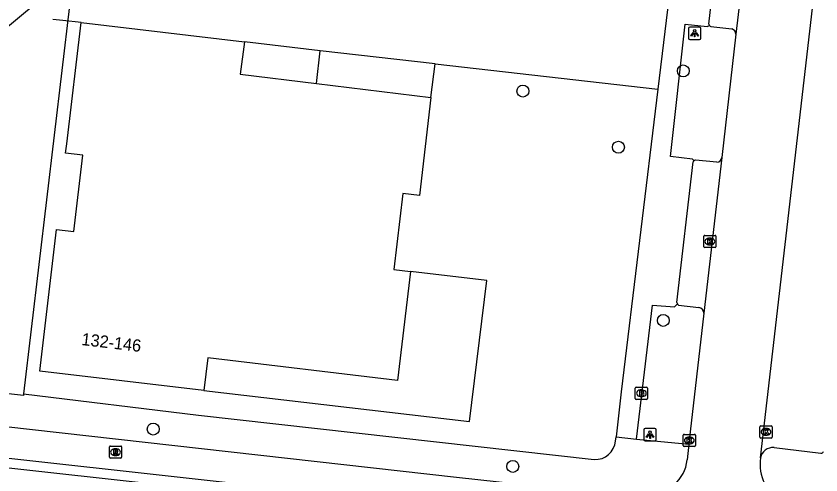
# Model space of a CAD drawing. Extents: x 162026 to 163499, y 387297 to 388169.
# Drawn here: x 162136.4 to 162202.4, y 387437.9 to 387475.6 of the extents above; entities that cross this region are included whole.
import ezdxf

# ---------------------------------------------------------------- set-up
doc = ezdxf.new("R2010")
doc.units = 0
for name, color, linetype in [('IMGEO_Boom', 7, 'Continuous'), ('IMGEO_Brandkraan', 7, 'Continuous'), ('IMGEO_Fietspad_gesloten', 7, 'Continuous'), ('IMGEO_Groenvoorziening', 7, 'Continuous'), ('IMGEO_Hek', 7, 'Continuous'), ('IMGEO_Kolk', 7, 'Continuous'), ('IMGEO_Lichtpunt', 7, 'Continuous'), ('IMGEO_Muur', 7, 'Continuous'), ('IMGEO_Pand', 7, 'Continuous'), ('IMGEO_Pand_nummerreeks', 7, 'Continuous'), ('IMGEO_Pand_overbouw', 7, 'Continuous'), ('IMGEO_Parkeervlak_open', 7, 'Continuous'), ('IMGEO_Rijbaan_lokaal_gesloten', 7, 'Continuous'), ('IMGEO_Rijbaan_lokaal_open', 7, 'Continuous'), ('IMGEO_Rioolput', 7, 'Continuous'), ('IMGEO_Voetpad_open', 7, 'Continuous')]:
    doc.layers.add(name, color=color, linetype=linetype)

msp = doc.modelspace()

# ---------------------------------------------------------------- linework, layer by layer
at = {"layer": 'IMGEO_Boom'}
for centre in [(162191.112, 387471.076), (162177.956, 387469.421), (162185.791, 387464.817), (162189.473, 387450.614), (162147.647, 387441.695), (162177.132, 387438.633)]:
    msp.add_circle(centre, 0.489, dxfattribs=at)
at = {"layer": 'IMGEO_Brandkraan'}
for p, q in [((162187.178, 387444.207), (162187.178, 387445.059)), ((162187.253, 387445.133), (162188.105, 387445.133)), ((162188.179, 387445.059), (162188.179, 387444.207)), ((162187.689, 387444.353), (162187.664, 387444.353)), ((162187.666, 387444.913), (162187.691, 387444.913)), ((162188.105, 387444.133), (162187.253, 387444.133))]:
    msp.add_line(p, q, dxfattribs=at)
for points in [[(162187.178, 387444.207), (162187.178, 387445.059)], [(162187.253, 387445.133), (162188.105, 387445.133)], [(162188.179, 387445.059), (162188.179, 387444.207)], [(162187.526, 387444.833), (162187.526, 387444.433), (162187.739, 387444.433)], [(162187.757, 387444.833), (162187.526, 387444.833)], [(162187.705, 387444.752), (162187.651, 387444.752), (162187.651, 387444.676)], [(162187.651, 387444.676), (162187.704, 387444.676)], [(162187.713, 387444.6), (162187.651, 387444.6), (162187.651, 387444.519)], [(162187.651, 387444.519), (162187.713, 387444.519)], [(162188.105, 387444.133), (162187.253, 387444.133)]]:
    msp.add_lwpolyline(points, dxfattribs=at)
for centre, radius, start, end in [((162187.255, 387445.057), 0.0765, 91.55205, 178.44795), ((162187.255, 387445.057), 0.0765, 91.55205, 178.44795), ((162188.103, 387445.057), 0.0765, 1.55205, 88.44795), ((162188.103, 387445.057), 0.0765, 1.55205, 88.44795), ((162187.706, 387444.714), 0.0379, 267.82845, 90.93552), ((162187.714, 387444.559), 0.0404, 269.87594, 90.50774), ((162187.745, 387444.684), 0.251, 268.66757, 293.53466), ((162187.761, 387444.688), 0.145, 59.4692, 91.53667), ((162187.786, 387444.735), 0.0922, 285.51372, 58.15012), ((162187.791, 387444.543), 0.105, 301.31148, 78.98903), ((162187.255, 387444.209), 0.0765, 181.55205, 268.44795), ((162187.255, 387444.209), 0.0765, 181.55205, 268.44795), ((162188.103, 387444.209), 0.0765, 271.55205, 358.44795), ((162188.103, 387444.209), 0.0765, 271.55205, 358.44795)]:
    msp.add_arc(centre, radius, start, end, dxfattribs=at)
for centre, major_axis, ratio, start_param, end_param in [((162187.665, 387444.633), (-0.387, 0.002), 0.722429, 4.712389, 7.853982), ((162187.69, 387444.633), (-0.39, 0.002), 0.717154, 1.570796, 4.712389)]:
    msp.add_ellipse(centre, major_axis=major_axis, ratio=ratio, start_param=start_param, end_param=end_param, dxfattribs=at)
at = {"layer": 'IMGEO_Fietspad_gesloten'}
for points in [[(162102.95, 387445.564), (162172.524, 387437.752), (162179.508, 387436.995), (162185.523, 387436.555), (162187.055, 387436.451), (162188.258, 387436.351)], [(162098.738, 387443.599), (162099.123, 387443.677), (162100.125, 387443.584), (162100.105, 387443.368), (162114.071, 387441.73), (162182.412, 387434.134), (162182.426, 387434.32), (162183.642, 387434.22)]]:
    msp.add_lwpolyline(points, dxfattribs=at)
at = {"layer": 'IMGEO_Groenvoorziening'}
for points in [[(162139.742, 387478.052), (162128.773, 387468.927)], [(162140.792, 387476.423), (162137.012, 387444.595)]]:
    msp.add_lwpolyline(points, dxfattribs=at)
at = {"layer": 'IMGEO_Hek'}
for points in [[(162170.754, 387471.655), (162161.327, 387472.723)], [(162170.425, 387468.895), (162170.754, 387471.655)]]:
    msp.add_lwpolyline(points, dxfattribs=at)
at = {"layer": 'IMGEO_Kolk'}
for p, q in [((162192.79, 387456.658), (162192.79, 387457.51)), ((162192.865, 387457.584), (162193.717, 387457.584)), ((162193.791, 387457.51), (162193.791, 387456.658)), ((162193.278, 387457.364), (162193.303, 387457.364)), ((162193.717, 387456.584), (162192.865, 387456.584)), ((162193.301, 387456.804), (162193.276, 387456.804)), ((162197.389, 387441.039), (162197.389, 387441.891)), ((162197.464, 387441.965), (162198.316, 387441.965)), ((162197.877, 387441.745), (162197.902, 387441.745)), ((162198.39, 387441.891), (162198.39, 387441.039)), ((162191.101, 387440.341), (162191.101, 387441.193)), ((162191.176, 387441.267), (162192.028, 387441.267)), ((162191.589, 387441.047), (162191.614, 387441.047)), ((162192.102, 387441.193), (162192.102, 387440.341)), ((162197.9, 387441.185), (162197.875, 387441.185)), ((162191.612, 387440.487), (162191.587, 387440.487)), ((162198.316, 387440.965), (162197.464, 387440.965)), ((162192.028, 387440.267), (162191.176, 387440.267))]:
    msp.add_line(p, q, dxfattribs=at)
for points in [[(162192.79, 387456.658), (162192.79, 387457.51)], [(162192.865, 387457.584), (162193.717, 387457.584)], [(162193.791, 387457.51), (162193.791, 387456.658)], [(162193.111, 387457.284), (162193.234, 387457.284), (162193.234, 387457.133), (162193.364, 387457.284), (162193.528, 387457.284), (162193.382, 387457.133), (162193.535, 387456.884), (162193.383, 387456.884), (162193.298, 387457.048), (162193.234, 387456.981), (162193.234, 387456.884), (162193.111, 387456.884), (162193.111, 387457.284)], [(162193.717, 387456.584), (162192.865, 387456.584)], [(162197.389, 387441.039), (162197.389, 387441.891)], [(162197.464, 387441.965), (162198.316, 387441.965)], [(162197.71, 387441.665), (162197.833, 387441.665), (162197.833, 387441.514), (162197.963, 387441.665), (162198.127, 387441.665), (162197.981, 387441.514), (162198.134, 387441.265), (162197.982, 387441.265), (162197.897, 387441.429), (162197.833, 387441.362), (162197.833, 387441.265), (162197.71, 387441.265), (162197.71, 387441.665)], [(162198.39, 387441.891), (162198.39, 387441.039)], [(162191.101, 387440.341), (162191.101, 387441.193)], [(162191.176, 387441.267), (162192.028, 387441.267)], [(162192.102, 387441.193), (162192.102, 387440.341)], [(162191.422, 387440.967), (162191.545, 387440.967), (162191.545, 387440.816), (162191.675, 387440.967), (162191.839, 387440.967), (162191.693, 387440.816), (162191.846, 387440.567), (162191.694, 387440.567), (162191.609, 387440.731), (162191.545, 387440.664), (162191.545, 387440.567), (162191.422, 387440.567), (162191.422, 387440.967)], [(162198.316, 387440.965), (162197.464, 387440.965)], [(162192.028, 387440.267), (162191.176, 387440.267)]]:
    msp.add_lwpolyline(points, dxfattribs=at)
for centre, start, end in [((162192.867, 387457.508), 91.55205, 178.44795), ((162192.867, 387457.508), 91.55205, 178.44795), ((162193.715, 387457.508), 1.55205, 88.44795), ((162193.715, 387457.508), 1.55205, 88.44795), ((162192.867, 387456.66), 181.55205, 268.44795), ((162192.867, 387456.66), 181.55205, 268.44795), ((162193.715, 387456.66), 271.55205, 358.44795), ((162193.715, 387456.66), 271.55205, 358.44795), ((162197.466, 387441.889), 91.55205, 178.44795), ((162197.466, 387441.889), 91.55205, 178.44795), ((162198.314, 387441.889), 1.55205, 88.44795), ((162198.314, 387441.889), 1.55205, 88.44795), ((162191.178, 387441.191), 91.55205, 178.44795), ((162191.178, 387441.191), 91.55205, 178.44795), ((162192.026, 387441.191), 1.55205, 88.44795), ((162192.026, 387441.191), 1.55205, 88.44795), ((162197.466, 387441.041), 181.55205, 268.44795), ((162197.466, 387441.041), 181.55205, 268.44795), ((162198.314, 387441.041), 271.55205, 358.44795), ((162198.314, 387441.041), 271.55205, 358.44795), ((162191.178, 387440.343), 181.55205, 268.44795), ((162191.178, 387440.343), 181.55205, 268.44795), ((162192.026, 387440.343), 271.55205, 358.44795), ((162192.026, 387440.343), 271.55205, 358.44795)]:
    msp.add_arc(centre, 0.0765, start, end, dxfattribs=at)
for centre, major_axis, ratio, start_param, end_param in [((162193.277, 387457.084), (-0.387, 0.002), 0.722429, 4.712389, 7.853982), ((162193.302, 387457.084), (-0.39, 0.002), 0.717154, 1.570796, 4.712389), ((162197.876, 387441.465), (-0.387, 0.002), 0.722429, 4.712389, 7.853982), ((162197.901, 387441.465), (-0.39, 0.002), 0.717154, 1.570796, 4.712389), ((162191.588, 387440.767), (-0.387, 0.002), 0.722429, 4.712389, 7.853982), ((162191.613, 387440.767), (-0.39, 0.002), 0.717154, 1.570796, 4.712389)]:
    msp.add_ellipse(centre, major_axis=major_axis, ratio=ratio, start_param=start_param, end_param=end_param, dxfattribs=at)
at = {"layer": 'IMGEO_Lichtpunt'}
for p, q in [((162192.449, 387474.658), (162191.641, 387474.658)), ((162192.449, 387474.658), (162191.641, 387474.658)), ((162191.547, 387474.563), (162191.547, 387473.756)), ((162191.547, 387474.563), (162191.547, 387473.756)), ((162192.543, 387473.756), (162192.543, 387474.563)), ((162192.543, 387473.756), (162192.543, 387474.563)), ((162191.641, 387473.662), (162192.449, 387473.662)), ((162191.641, 387473.662), (162192.449, 387473.662)), ((162187.889, 387441.645), (162187.889, 387440.838)), ((162187.889, 387441.645), (162187.889, 387440.838)), ((162188.791, 387441.74), (162187.983, 387441.74)), ((162188.791, 387441.74), (162187.983, 387441.74)), ((162188.885, 387440.838), (162188.885, 387441.645)), ((162188.885, 387440.838), (162188.885, 387441.645)), ((162187.983, 387440.744), (162188.791, 387440.744)), ((162187.983, 387440.744), (162188.791, 387440.744))]:
    msp.add_line(p, q, dxfattribs=at)
for points in [[(162191.921, 387474.227), (162191.96, 387474.199), (162191.772, 387473.937), (162191.734, 387473.964), (162191.921, 387474.227)], [(162192.023, 387474.179), (162192.07, 387474.179), (162192.07, 387473.857), (162192.023, 387473.857), (162192.023, 387474.179)], [(162192.133, 387474.199), (162192.171, 387474.226), (162192.358, 387473.964), (162192.319, 387473.936), (162192.133, 387474.199)], [(162188.263, 387441.309), (162188.302, 387441.281), (162188.114, 387441.019), (162188.076, 387441.046), (162188.263, 387441.309)], [(162188.365, 387441.261), (162188.412, 387441.261), (162188.412, 387440.939), (162188.365, 387440.939), (162188.365, 387441.261)], [(162188.475, 387441.281), (162188.513, 387441.308), (162188.7, 387441.046), (162188.661, 387441.018), (162188.475, 387441.281)]]:
    msp.add_lwpolyline(points, dxfattribs=at)
for centre in [(162192.046, 387474.361), (162188.388, 387441.443)]:
    msp.add_circle(centre, 0.0994, dxfattribs=at)
for centre, start, end in [((162191.641, 387474.563), 90, 180), ((162191.641, 387474.563), 90, 180), ((162192.449, 387474.563), 0, 90), ((162192.449, 387474.563), 0, 90), ((162191.641, 387473.756), 180, 270), ((162191.641, 387473.756), 180, 270), ((162192.449, 387473.756), 270, 0), ((162192.449, 387473.756), 270, 360), ((162187.983, 387441.645), 90, 180), ((162187.983, 387441.645), 90, 180), ((162188.791, 387441.645), 0, 90), ((162188.791, 387441.645), 0, 90), ((162187.983, 387440.838), 180, 270), ((162187.983, 387440.838), 180, 270), ((162188.791, 387440.838), 270, 0), ((162188.791, 387440.838), 270, 360)]:
    msp.add_arc(centre, 0.0946, start, end, dxfattribs=at)
at = {"layer": 'IMGEO_Muur'}
for points in [[(162140.227, 387475.205), (162139.415, 387475.286)], [(162141.733, 387475.056), (162140.227, 387475.205)], [(162170.754, 387471.655), (162189.03, 387469.585)]]:
    msp.add_lwpolyline(points, dxfattribs=at)
at = {"layer": 'IMGEO_Pand'}
msp.add_lwpolyline([(162155.126, 387473.467), (162154.785, 387470.797), (162161.034, 387470.036), (162170.425, 387468.895), (162169.494, 387460.851), (162168.114, 387461.011), (162167.382, 387454.793), (162168.743, 387454.634), (162167.678, 387445.688), (162152.124, 387447.543), (162151.803, 387444.868), (162138.346, 387446.458), (162139.72, 387458.079), (162141.141, 387457.912), (162141.877, 387464.169), (162140.466, 387464.336), (162140.554, 387465.081), (162141.733, 387475.056), (162155.126, 387473.467)], dxfattribs=at)
at = {"layer": 'IMGEO_Pand_overbouw'}
for points in [[(162155.126, 387473.467), (162154.785, 387470.797), (162161.034, 387470.036), (162161.327, 387472.723)], [(162151.803, 387444.868), (162173.588, 387442.311), (162174.998, 387453.89), (162168.743, 387454.634), (162167.678, 387445.688), (162152.124, 387447.543)]]:
    msp.add_lwpolyline(points, close=True, dxfattribs=at)
at = {"layer": 'IMGEO_Parkeervlak_open'}
for points in [[(162193.378, 387474.706), (162195.09, 387474.523)], [(162193.866, 387463.586), (162192.12, 387463.76)], [(162190.706, 387451.873), (162192.389, 387451.673)]]:
    msp.add_lwpolyline(points, dxfattribs=at)
for centre, radius, start, end in [((162193.457, 387474.952), 0.259, 219.46773, 252.28239), ((162194.948, 387474.06), 0.484, 1.85837, 72.98089), ((162192.132, 387463.541), 0.219, 93.09337, 129.58034), ((162193.833, 387464.038), 0.453, 274.21305, 350.11298), ((162190.872, 387452.115), 0.293, 212.3611, 235.58059), ((162192.343, 387451.228), 0.447, 355.35348, 84.14039)]:
    msp.add_arc(centre, radius, start, end, dxfattribs=at)
at = {"layer": 'IMGEO_Rijbaan_lokaal_gesloten'}
msp.add_lwpolyline([(162183.608, 387433.186), (162116.314, 387440.645), (162098.953, 387442.66)], dxfattribs=at)
at = {"layer": 'IMGEO_Rijbaan_lokaal_open'}
for points in [[(162197.45, 387439.337), (162205.054, 387505.351)], [(162196.909, 387486.803), (162195.432, 387474.076)], [(162195.432, 387474.076), (162194.279, 387463.96)], [(162194.279, 387463.96), (162192.789, 387451.192)], [(162192.789, 387451.192), (162191.602, 387440.767), (162191.559, 387440.459)], [(162191.559, 387440.459), (162191.43, 387439.168)]]:
    msp.add_lwpolyline(points, dxfattribs=at)
for centre, radius, start, end in [((162188.293, 387439.506), 3.155, 269.36114, 353.85435), ((162200.676, 387438.773), 3.274, 170.08964, 245.15991)]:
    msp.add_arc(centre, radius, start, end, dxfattribs=at)
at = {"layer": 'IMGEO_Rioolput'}
for p, q in [((162144.06, 387439.381), (162144.06, 387440.233)), ((162144.135, 387440.307), (162144.987, 387440.307)), ((162144.548, 387440.087), (162144.573, 387440.087)), ((162145.061, 387440.233), (162145.061, 387439.381)), ((162144.987, 387439.307), (162144.135, 387439.307)), ((162144.571, 387439.527), (162144.546, 387439.527))]:
    msp.add_line(p, q, dxfattribs=at)
for points in [[(162144.06, 387439.381), (162144.06, 387440.233)], [(162144.135, 387440.307), (162144.987, 387440.307)], [(162144.649, 387440.005), (162144.397, 387440.007), (162144.397, 387439.607)], [(162144.397, 387439.607), (162144.521, 387439.607), (162144.521, 387439.769), (162144.532, 387439.769)], [(162144.575, 387439.926), (162144.521, 387439.926), (162144.521, 387439.845)], [(162144.521, 387439.845), (162144.573, 387439.845)], [(162144.579, 387439.74), (162144.65, 387439.607), (162144.79, 387439.607), (162144.725, 387439.733)], [(162145.061, 387440.233), (162145.061, 387439.381)], [(162144.987, 387439.307), (162144.135, 387439.307)]]:
    msp.add_lwpolyline(points, dxfattribs=at)
for centre, radius, start, end in [((162144.137, 387440.231), 0.0765, 91.55205, 178.44795), ((162144.137, 387440.231), 0.0765, 91.55205, 178.44795), ((162144.531, 387439.716), 0.0533, 26.02933, 88.69889), ((162144.557, 387440.034), 0.19, 274.7715, 282.96867), ((162144.581, 387439.83), 0.0964, 77.00612, 93.18647), ((162144.595, 387439.887), 0.0378, 276.66336, 79.67722), ((162144.648, 387439.895), 0.109, 350.36119, 89.41601), ((162144.646, 387439.895), 0.112, 277.58423, 350.98172), ((162144.63, 387439.68), 0.108, 29.51342, 73.79051), ((162144.985, 387440.231), 0.0765, 1.55205, 88.44795), ((162144.985, 387440.231), 0.0765, 1.55205, 88.44795), ((162144.137, 387439.383), 0.0765, 181.55205, 268.44795), ((162144.137, 387439.383), 0.0765, 181.55205, 268.44795), ((162144.985, 387439.383), 0.0765, 271.55205, 358.44795), ((162144.985, 387439.383), 0.0765, 271.55205, 358.44795)]:
    msp.add_arc(centre, radius, start, end, dxfattribs=at)
for centre, major_axis, ratio, start_param, end_param in [((162144.547, 387439.807), (-0.387, 0.002), 0.722429, 4.712389, 7.853982), ((162144.572, 387439.807), (-0.39, 0.002), 0.717154, 1.570796, 4.712389)]:
    msp.add_ellipse(centre, major_axis=major_axis, ratio=ratio, start_param=start_param, end_param=end_param, dxfattribs=at)
at = {"layer": 'IMGEO_Voetpad_open'}
for points in [[(162192.342, 387496.867), (162189.03, 387469.585), (162186.016, 387444.76), (162185.596, 387441.063)], [(162193.201, 387474.92), (162194.529, 387486.45)], [(162191.992, 387463.71), (162191.861, 387463.834), (162190.064, 387464.058), (162191.277, 387474.903), (162193.055, 387474.706), (162193.257, 387474.788)], [(162190.582, 387452.071), (162191.93, 387463.615)], [(162187.282, 387440.876), (162188.586, 387451.869), (162190.384, 387451.728), (162190.624, 387451.958)], [(162137.012, 387444.595), (162137.008, 387444.444), (162135.788, 387444.582)], [(162137.012, 387444.595), (162151.356, 387442.837), (162183.812, 387439.198)], [(162185.556, 387440.714), (162185.596, 387441.063)], [(162185.596, 387441.063), (162187.282, 387440.876)], [(162187.282, 387440.876), (162191.559, 387440.459)], [(162198.549, 387440.175), (162202.394, 387439.712)]]:
    msp.add_lwpolyline(points, dxfattribs=at)
for centre, radius, start, end in [((162193.465, 387474.954), 0.266, 187.34689, 218.63054), ((162192.119, 387463.559), 0.197, 130.1777, 163.56283), ((162190.862, 387452.111), 0.283, 188.08863, 212.6897), ((162183.869, 387440.893), 1.696, 268.06399, 353.93466), ((162198.452, 387439.162), 1.017, 84.54199, 170.10988), ((162202.428, 387439.874), 0.166, 257.99885, 357.55252)]:
    msp.add_arc(centre, radius, start, end, dxfattribs=at)

# ---------------------------------------------------------------- texts
at = {"layer": 'IMGEO_Pand_nummerreeks'}
msp.add_text('132-146', height=1, rotation=353.25982, dxfattribs=at).set_placement((162141.729, 387448.596))

doc.saveas('drawing.dxf')
